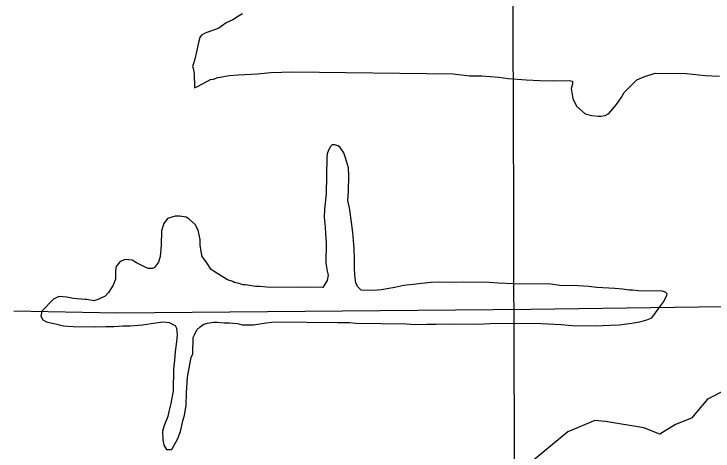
# Model space of a CAD drawing. Extents: x 3355677 to 3393573, y 612928 to 638357.
# Drawn here: x 3385067 to 3386504, y 630906 to 631805 of the extents above; entities that cross this region are included whole.
import ezdxf

# ---------------------------------------------------------------- set-up
doc = ezdxf.new("R2010")
doc.units = 0
for name, color, linetype in [('V-GRID-MAJR', 7, 'Continuous'), ('V-ROAD-CNTR', 7, 'Continuous'), ('V-SITE-VEGE', 7, 'Continuous'), ('V-TOPO-SHOR', 7, 'Continuous')]:
    doc.layers.add(name, color=color, linetype=linetype)

msp = doc.modelspace()

# ---------------------------------------------------------------- linework, layer by layer
at = {"layer": 'V-GRID-MAJR'}
msp.add_spline([(3386132.233, 618380.987), (3386114.607, 624440.303), (3386096.975, 630501.554), (3386079.343, 636562.828), (3386079.3370000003, 636564.741)], degree=3, dxfattribs=at)
at = {"layer": 'V-ROAD-CNTR'}
msp.add_lwpolyline([(3386672.0973027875, 631204.6703660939), (3386129.472680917, 631197.2371520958), (3385278.3696781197, 631189.8039380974), (3385066.5230791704, 631193.5205450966)], dxfattribs=at)
at = {"layer": 'V-SITE-VEGE'}
for p, q in [((3385516.357, 631793.397), (3385503.11, 631787.005)), ((3385528.524, 631800.9010000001), (3385516.357, 631793.397)), ((3385536.259, 631805.177), (3385528.524, 631800.9010000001)), ((3385503.11, 631787.005), (3385487.609, 631776.261)), ((3385460.049, 631765.687), (3385452.3140000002, 631761.411)), ((3385487.609, 631776.261), (3385460.049, 631765.687)), ((3385448.963, 631757.0730000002), (3385446.661, 631749.432)), ((3385452.3140000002, 631761.411), (3385448.963, 631757.0730000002)), ((3385446.661, 631749.432), (3385441.967, 631727.5700000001)), ((3385441.967, 631727.5700000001), (3385438.461, 631712.269)), ((3385438.461, 631712.269), (3385435.018, 631701.356)), ((3385435.018, 631701.356), (3385433.859, 631696.985)), ((3385433.859, 631696.985), (3385434.91, 631693.68)), ((3385434.91, 631693.68), (3385436.946, 631682.6880000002)), ((3385436.946, 631682.6880000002), (3385437.623, 631653.076)), ((3385490.566, 631675.3520000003), (3385509.2460000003, 631678.3770000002)), ((3385509.2460000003, 631678.3770000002), (3385527.914, 631680.3040000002)), ((3385527.914, 631680.304), (3385567.4050000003, 631681.939)), ((3385567.4050000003, 631681.939), (3385594.857, 631684.8410000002)), ((3385594.857, 631684.8410000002), (3385639.8310000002, 631686.397)), ((3385639.8310000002, 631686.397), (3385969.7800000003, 631681.728)), ((3385969.7800000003, 631681.728), (3386003.713, 631677.957)), ((3386003.713, 631677.957), (3386028.924, 631677.601)), ((3386362.207, 631676.1730000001), (3386385.335, 631683.522)), ((3386385.335, 631683.522), (3386448.914, 631682.62)), ((3386448.914, 631682.6200000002), (3386488.329, 631678.774)), ((3386488.329, 631678.774), (3386517.911, 631677.2590000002)), ((3385444.247, 631656.273), (3385470.758, 631670.1499999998)), ((3385470.758, 631670.1500000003), (3385477.3510000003, 631671.1540000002)), ((3385477.3510000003, 631671.1540000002), (3385485.069, 631674.3320000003)), ((3385485.069, 631674.3320000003), (3385490.566, 631675.3520000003)), ((3386028.924, 631677.601), (3386062.876, 631674.926)), ((3386062.876, 631674.926), (3386083.671, 631672.4400000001)), ((3386083.671, 631672.4400000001), (3386119.8140000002, 631669.737)), ((3386119.8140000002, 631669.737), (3386148.3000000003, 631668.235)), ((3386148.3000000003, 631668.235), (3386175.704, 631667.8480000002)), ((3386175.704, 631667.8480000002), (3386208.603, 631668.4790000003)), ((3386208.603, 631668.479), (3386215.165, 631667.291)), ((3386215.165, 631667.291), (3386215.073, 631660.7130000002)), ((3386321.184, 631643.8620000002), (3386347.865, 631669.7980000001)), ((3386347.865, 631669.7980000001), (3386362.207, 631676.1730000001)), ((3385437.623, 631653.076), (3385444.247, 631656.273)), ((3386215.073, 631660.7130000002), (3386212.757, 631651.974)), ((3386212.757, 631651.974), (3386215.751, 631631.101)), ((3386315.548, 631632.979), (3386321.184, 631643.8620000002)), ((3386215.751, 631631.101), (3386223.2060000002, 631615.647)), ((3386305.482, 631618.866), (3386315.548, 631632.979)), ((3386223.2060000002, 631615.647), (3386241.623, 631600.037)), ((3386289.872, 631600.451), (3386305.482, 631618.866)), ((3386241.623, 631600.037), (3386254.73, 631596.5610000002)), ((3386254.73, 631596.5610000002), (3386267.8680000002, 631595.2790000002)), ((3386267.8680000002, 631595.279), (3386273.3510000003, 631595.202)), ((3386273.3510000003, 631595.202), (3386282.137, 631596.172)), ((3386282.137, 631596.172), (3386289.872, 631600.451)), ((3385721.0300000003, 631536.137), (3385717.696, 631532.897)), ((3385725.415, 631536.076), (3385721.0300000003, 631536.137)), ((3385733.058, 631533.7760000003), (3385725.415, 631536.076)), ((3385713.202, 631525.2830000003), (3385710.9, 631517.644)), ((3385717.696, 631532.897), (3385713.202, 631525.2830000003)), ((3385737.395, 631530.425), (3385733.058, 631533.7760000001)), ((3385744.914, 631519.356), (3385737.395, 631530.425)), ((3385709.696, 631509.984), (3385708.6410000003, 631435.4450000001)), ((3385710.9, 631517.644), (3385709.696, 631509.984)), ((3385748.061, 631509.444), (3385744.914, 631519.356)), ((3385754.345, 631488.5210000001), (3385748.061, 631509.444)), ((3385755.223, 631473.159), (3385754.345, 631488.5210000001)), ((3385754.758, 631440.275), (3385755.223, 631473.159)), ((3385708.6410000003, 631435.4450000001), (3385704.904, 631403.7030000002)), ((3385753.398, 631421.6560000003), (3385754.758, 631440.275)), ((3385756.468, 631406.263), (3385753.398, 631421.6560000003)), ((3385760.435, 631376.604), (3385756.468, 631406.263)), ((3385704.904, 631403.7030000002), (3385704.67, 631387.262)), ((3385382.286, 631384.149), (3385374.477, 631374.3900000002)), ((3385397.7120000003, 631389.412), (3385382.286, 631384.149)), ((3385407.575, 631389.2710000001), (3385397.7120000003, 631389.412)), ((3385420.701, 631386.8930000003), (3385407.575, 631389.2710000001)), ((3385426.134, 631383.529), (3385420.701, 631386.893)), ((3385439.133, 631372.379), (3385426.134, 631383.529)), ((3385704.67, 631387.262), (3385706.569, 631366.403)), ((3385763.43, 631355.731), (3385760.435, 631376.604)), ((3385374.477, 631374.3900000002), (3385369.8740000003, 631359.106)), ((3385445.541, 631360.228), (3385439.133, 631372.379)), ((3385706.569, 631366.403), (3385707.478, 631353.232)), ((3385369.8740000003, 631359.106), (3385369.454, 631329.51)), ((3385449.66, 631341.532), (3385445.541, 631360.228)), ((3385707.478, 631353.232), (3385708.31, 631334.5830000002)), ((3385766.252, 631322.799), (3385763.43, 631355.731)), ((3385449.506, 631330.571), (3385449.66, 631341.532)), ((3385708.31, 631334.5830000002), (3385707.722, 631292.927)), ((3385369.454, 631329.51), (3385366.937, 631306.522)), ((3385451.497, 631316.289), (3385449.506, 631330.571)), ((3385767.038, 631300.8610000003), (3385766.252, 631322.799)), ((3385366.937, 631306.522), (3385363.478, 631294.51)), ((3385453.549, 631306.393), (3385451.497, 631316.289)), ((3385463.228, 631293.099), (3385453.549, 631306.393)), ((3385284.552, 631295.6280000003), (3385276.739, 631285.872)), ((3385294.481, 631299.8740000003), (3385284.552, 631295.6280000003)), ((3385309.812, 631298.557), (3385294.481, 631299.8740000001)), ((3385318.502, 631292.954), (3385309.812, 631298.557)), ((3385334.836, 631285.0480000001), (3385318.502, 631292.954)), ((3385363.478, 631294.51), (3385355.648, 631283.658)), ((3385471.809, 631279.822), (3385463.228, 631293.099)), ((3385707.722, 631292.927), (3385710.7770000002, 631276.439)), ((3385766.79, 631283.322), (3385767.038, 631300.8610000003)), ((3385275.534, 631278.212), (3385275.27, 631259.577)), ((3385276.739, 631285.872), (3385275.534, 631278.212)), ((3385342.463, 631281.649), (3385334.836, 631285.0480000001)), ((3385351.233, 631281.528), (3385342.463, 631281.649)), ((3385355.648, 631283.658), (3385351.233, 631281.528)), ((3385478.325, 631275.343), (3385471.809, 631279.8220000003)), ((3385485.938, 631270.85), (3385478.325, 631275.343)), ((3385710.7770000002, 631276.439), (3385712.846, 631267.638)), ((3385767.669, 631267.96), (3385766.79, 631283.322)), ((3385497.8880000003, 631263.006), (3385485.938, 631270.8499999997)), ((3385505.498, 631258.512), (3385497.8880000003, 631263.0060000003)), ((3385712.846, 631267.638), (3385710.497, 631256.708)), ((3385769.627, 631251.486), (3385767.669, 631267.96)), ((3385270.716, 631247.5820000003), (3385260.633, 631232.376)), ((3385275.27, 631259.577), (3385270.716, 631247.5820000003)), ((3385516.412, 631255.0700000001), (3385505.498, 631258.512)), ((3385519.67, 631252.8290000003), (3385516.412, 631255.0700000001)), ((3385529.505, 631250.4990000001), (3385519.67, 631252.8289999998)), ((3385537.146, 631248.197), (3385529.505, 631250.4990000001)), ((3385542.628, 631248.121), (3385537.146, 631248.197)), ((3385563.41, 631244.537), (3385542.628, 631248.121)), ((3385704.892, 631248.0160000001), (3385701.5270000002, 631242.581)), ((3385710.497, 631256.708), (3385704.892, 631248.0160000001)), ((3385773.9050000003, 631243.75), (3385769.627, 631251.486)), ((3385868.238, 631246.802), (3385849.54, 631242.679)), ((3385893.4960000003, 631249.733), (3385868.238, 631246.802)), ((3385904.473, 631250.6750000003), (3385893.4960000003, 631249.733)), ((3385924.234, 631252.588), (3385904.473, 631250.675)), ((3385941.79, 631253.435), (3385924.234, 631252.588)), ((3385961.52, 631253.155), (3385941.79, 631253.435)), ((3385991.132, 631253.8330000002), (3385961.52, 631253.155)), ((3386043.75, 631253.087), (3385991.132, 631253.8330000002)), ((3386062.3680000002, 631251.7270000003), (3386043.75, 631253.087)), ((3386093.045, 631250.198), (3386062.3680000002, 631251.727)), ((3386170.875, 631249.096), (3386093.045, 631250.198)), ((3386189.477, 631246.642), (3386170.875, 631249.096)), ((3386226.747, 631246.1140000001), (3386189.477, 631246.6419999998)), ((3385260.633, 631232.376), (3385253.946, 631224.794)), ((3385572.177, 631244.4120000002), (3385563.41, 631244.537)), ((3385586.413, 631243.116), (3385572.177, 631244.412)), ((3385651.086, 631242.1960000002), (3385586.413, 631243.1160000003)), ((3385667.544, 631243.06), (3385651.086, 631242.196)), ((3385701.5270000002, 631242.581), (3385667.544, 631243.06)), ((3385780.389, 631237.0800000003), (3385773.9050000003, 631243.75)), ((3385806.698, 631236.707), (3385780.389, 631237.08)), ((3385822.06, 631237.586), (3385806.698, 631236.707)), ((3385849.54, 631242.679), (3385822.06, 631237.586)), ((3386248.656, 631244.707), (3386226.747, 631246.1140000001)), ((3386265.069, 631242.2800000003), (3386248.656, 631244.707)), ((3386290.2630000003, 631240.828), (3386265.069, 631242.28)), ((3386302.322, 631240.658), (3386290.2630000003, 631240.828)), ((3386318.7490000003, 631239.329), (3386302.322, 631240.658)), ((3386330.775, 631236.9650000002), (3386318.7490000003, 631239.329)), ((3386338.449, 631236.857), (3386330.775, 631236.965)), ((3386350.491, 631235.589), (3386338.449, 631236.857)), ((3386399.819, 631234.8930000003), (3386350.491, 631235.5890000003)), ((3386406.364, 631232.607), (3386399.819, 631234.8930000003)), ((3386409.606, 631229.2710000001), (3386406.364, 631232.607)), ((3385147.5100000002, 631218.628), (3385124.134, 631193.74)), ((3385158.549, 631223.952), (3385147.5100000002, 631218.628)), ((3385174.978, 631222.623), (3385158.549, 631223.952)), ((3385189.197, 631220.2290000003), (3385174.978, 631222.623)), ((3385212.184, 631217.712), (3385189.197, 631220.229)), ((3385216.568, 631217.6510000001), (3385212.184, 631217.712)), ((3385240.702, 631218.404), (3385230.788, 631215.257)), ((3385253.946, 631224.794), (3385240.702, 631218.404)), ((3386402.811, 631214.0200000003), (3386409.576, 631227.08)), ((3386409.576, 631227.08), (3386409.606, 631229.2710000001)), ((3385230.788, 631215.257), (3385216.568, 631217.6510000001)), ((3386386.028, 631190.136), (3386397.208, 631205.328)), ((3386397.208, 631205.328), (3386402.811, 631214.0200000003)), ((3385124.134, 631193.74), (3385121.801, 631183.906)), ((3386378.215, 631180.3810000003), (3386386.028, 631190.136)), ((3385121.801, 631183.906), (3385126.078, 631176.1710000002)), ((3385126.078, 631176.1710000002), (3385133.69, 631171.6770000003)), ((3386353.974, 631171.9500000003), (3386368.288, 631176.1340000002)), ((3386368.288, 631176.1340000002), (3386378.215, 631180.3810000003)), ((3385133.69, 631171.677), (3385154.455, 631166.998)), ((3385154.455, 631166.998), (3385168.6580000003, 631163.5080000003)), ((3385168.6580000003, 631163.5080000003), (3385188.3740000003, 631162.1340000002)), ((3385188.3740000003, 631162.134), (3385234.413, 631161.48)), ((3385234.413, 631161.4800000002), (3385256.353, 631162.2670000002)), ((3385256.353, 631162.267), (3385271.699, 631162.05)), ((3385271.699, 631162.05), (3385290.364, 631163.977)), ((3385290.364, 631163.977), (3385305.708, 631163.762)), ((3385305.708, 631163.762), (3385330.953, 631165.5970000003)), ((3385330.953, 631165.5970000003), (3385348.537, 631168.6380000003)), ((3385348.537, 631168.638), (3385372.702, 631171.581)), ((3385372.702, 631171.581), (3385385.84, 631170.299)), ((3385385.84, 631170.299), (3385397.821, 631164.6510000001)), ((3385397.821, 631164.6510000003), (3385401.032, 631159.123)), ((3385442.639, 631155.2440000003), (3385449.309, 631161.728)), ((3385449.309, 631161.728), (3385457.059, 631167.102)), ((3385457.059, 631167.102), (3385464.764, 631169.185)), ((3385464.764, 631169.185), (3385476.853, 631171.206)), ((3385476.853, 631171.206), (3385484.5270000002, 631171.098)), ((3385484.5270000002, 631171.098), (3385498.7600000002, 631169.7990000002)), ((3385498.7600000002, 631169.7990000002), (3385509.721, 631169.6460000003)), ((3385509.721, 631169.6460000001), (3385526.148, 631168.316)), ((3385526.148, 631168.316), (3385535.983, 631165.986)), ((3385535.983, 631165.986), (3385559.002, 631165.6580000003)), ((3385559.002, 631165.6580000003), (3385585.372, 631169.6700000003)), ((3385585.372, 631169.67), (3385602.9420000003, 631171.616)), ((3385602.9420000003, 631171.616), (3385732.306, 631170.881)), ((3385732.306, 631170.8810000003), (3385756.423, 631170.5410000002)), ((3385756.423, 631170.541), (3385769.561, 631169.254)), ((3385769.561, 631169.254), (3385873.698, 631167.7840000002)), ((3385873.698, 631167.7840000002), (3385890.125, 631166.4550000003)), ((3385890.125, 631166.455), (3385915.352, 631167.194)), ((3385915.352, 631167.194), (3385933.987, 631166.932)), ((3385933.987, 631166.932), (3385963.599, 631167.6080000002)), ((3385963.599, 631167.608), (3386020.6010000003, 631166.801)), ((3386020.6010000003, 631166.8010000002), (3386045.843, 631168.6360000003)), ((3386045.843, 631168.636), (3386083.128, 631169.205)), ((3386083.128, 631169.205), (3386151.091, 631168.241)), ((3386151.091, 631168.241), (3386191.634, 631166.574)), ((3386191.634, 631166.574), (3386214.622, 631164.055)), ((3386214.622, 631164.055), (3386262.855, 631163.373)), ((3386262.855, 631163.373), (3386292.481, 631165.1460000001)), ((3386292.481, 631165.1460000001), (3386311.132, 631165.978)), ((3386311.132, 631165.978), (3386337.486, 631168.8940000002)), ((3386337.486, 631168.8940000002), (3386353.974, 631171.9500000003)), ((3385401.032, 631159.123), (3385401.9250000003, 631144.859)), ((3385438.115, 631145.442), (3385442.639, 631155.2440000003)), ((3385401.9250000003, 631144.859), (3385400.626, 631130.623)), ((3385434.265, 631106.0270000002), (3385434.748, 631140.007)), ((3385434.748, 631140.007), (3385438.115, 631145.442)), ((3385400.626, 631130.623), (3385398.156, 631110.9230000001)), ((3385398.156, 631110.9230000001), (3385396.813, 631093.4010000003)), ((3385430.869, 631098.4), (3385434.265, 631106.0270000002)), ((3385396.813, 631093.4010000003), (3385394.355, 631074.797)), ((3385426.128, 631073.25), (3385430.869, 631098.4)), ((3385394.355, 631074.797), (3385393.718, 631029.853)), ((3385423.72, 631057.933), (3385426.128, 631073.25)), ((3385422.329, 631037.1240000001), (3385423.72, 631057.933)), ((3385421.078, 631026.1750000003), (3385422.329, 631037.1240000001)), ((3385393.718, 631029.853), (3385388.963, 631003.606)), ((3385420.705, 630999.868), (3385421.078, 631026.1750000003)), ((3385388.963, 631003.606), (3385385.487, 630990.4990000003)), ((3385385.487, 630990.4990000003), (3385383.11, 630977.375)), ((3385417.137, 630980.1830000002), (3385420.705, 630999.868)), ((3385383.11, 630977.375), (3385375.1720000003, 630958.849)), ((3385413.678, 630968.172), (3385417.137, 630980.1830000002)), ((3385408.982, 630946.311), (3385413.678, 630968.172)), ((3385375.1720000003, 630958.849), (3385371.713, 630946.838)), ((3385371.713, 630946.838), (3385372.561, 630929.284)), ((3385403.301, 630932.137), (3385408.982, 630946.311)), ((3385392.029, 630910.371), (3385403.301, 630932.137)), ((3385372.561, 630929.284), (3385374.598, 630918.2910000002)), ((3385374.598, 630918.2910000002), (3385379.9560000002, 630909.4450000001)), ((3385379.9560000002, 630909.4450000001), (3385389.819, 630909.306)), ((3385389.819, 630909.306), (3385392.029, 630910.371))]:
    msp.add_line(p, q, dxfattribs=at)
at = {"layer": 'V-TOPO-SHOR'}
msp.add_lwpolyline([(3386532.062734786, 631032.5620336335), (3386492.79863622, 631012.9299843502), (3386460.0785540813, 630973.6658857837), (3386427.358471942, 630960.577852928), (3386394.638389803, 630940.9458036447), (3386361.9183076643, 630954.0338365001), (3386283.390110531, 630967.1218693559), (3386261.304055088, 630968.757873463), (3386205.679915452, 630945.8538159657), (3386110.791677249, 630867.3256188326)], dxfattribs=at)

doc.saveas('drawing.dxf')
